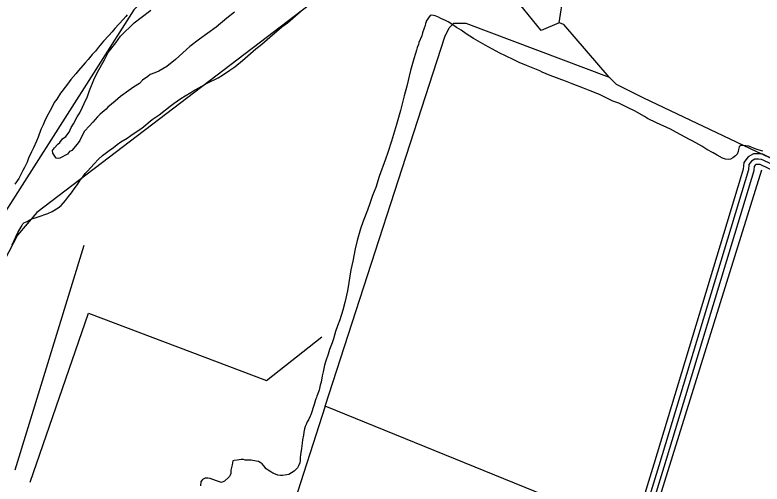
# Model space of a CAD drawing. Extents: x 3355724 to 3393621, y 594744 to 620174.
# Drawn here: x 3366451 to 3368568, y 601026 to 602356 of the extents above; entities that cross this region are included whole.
import ezdxf

# ---------------------------------------------------------------- set-up
doc = ezdxf.new("R2010")
doc.units = 0
for name, color, linetype in [('V-ROAD-CNTR', 7, 'Continuous'), ('V-SITE-VEGE', 7, 'Continuous'), ('V-TOPO-SHOR', 7, 'Continuous'), ('V-UTIL-LINE', 7, 'Continuous')]:
    doc.layers.add(name, color=color, linetype=linetype)

msp = doc.modelspace()

# ---------------------------------------------------------------- linework, layer by layer
at = {"layer": 'V-ROAD-CNTR'}
for points in [[(3369381.6, 601576.1), (3369281.4, 601623.3), (3368579.7, 601956.6), (3368570.3, 601961.2), (3368558.4, 601961.5), (3368543.6, 601961.6), (3368528.8, 601953), (3368516.5, 601937.6), (3368515.1, 601918.9), (3368509.2, 601899.4)], [(3370242.2, 601153.6), (3369275, 601609.8), (3368573.2, 601943.1), (3368566.7, 601946.3), (3368558.2, 601946.5), (3368547.6, 601946.6), (3368538.7, 601941.5), (3368531.1, 601931.9), (3368529.9, 601916.1), (3368275.7, 601077.7), (3368035.6, 600296.2), (3367992.1, 600152.9)], [(3369373.8, 601546.6), (3369268.6, 601596.2), (3368566.7, 601929.6), (3368563, 601931.4), (3368558, 601931.5), (3368551.6, 601931.5), (3368548.7, 601929.9), (3368545.7, 601926.1), (3368545, 601916.3)], [(3368545, 601916.3), (3368544.8, 601913.4), (3368290, 601073.4), (3368050, 600291.8), (3368041.7, 600264.5)], [(3368509.2, 601899.4), (3368261.3, 601082.1), (3368021.3, 600300.6), (3368013.8, 600276)]]:
    msp.add_lwpolyline(points, dxfattribs=at)
at = {"layer": 'V-SITE-VEGE'}
for p, q in [((3366765.1, 602351.1), (3366757.6, 602343.1)), ((3366769.1, 602356.3), (3366765.1, 602351.1)), ((3367223.1, 602333.7), (3367246, 602353.2)), ((3367246, 602353.2), (3367260.3, 602365.2)), ((3367627.9, 602354.1), (3367616.4, 602338.1)), ((3367630.2, 602355.3), (3367627.9, 602354.1)), ((3367637, 602354.1), (3367630.2, 602355.3)), ((3367641.6, 602353), (3367637, 602354.1)), ((3367650.8, 602349.5), (3367641.6, 602353)), ((3367657.6, 602346.1), (3367650.8, 602349.5)), ((3366757.6, 602343.1), (3366734.2, 602317.3)), ((3367207.1, 602321.7), (3367223.1, 602333.7)), ((3367614.1, 602331.8), (3367613.6, 602326.1)), ((3367615.8, 602335.8), (3367614.1, 602331.8)), ((3367616.4, 602338.1), (3367615.8, 602335.8)), ((3367670.8, 602340.4), (3367657.6, 602346.1)), ((3367678.3, 602336.3), (3367670.8, 602340.4)), ((3367692, 602327.7), (3367678.3, 602336.3)), ((3366726.1, 602308.2), (3366716.4, 602297.9)), ((3366734.2, 602317.3), (3366726.1, 602308.2)), ((3367173.3, 602293.1), (3367207.1, 602321.7)), ((3367610.7, 602318.6), (3367606.1, 602304.9)), ((3367613.6, 602326.1), (3367610.7, 602318.6)), ((3367702.3, 602320.3), (3367692, 602327.7)), ((3367715.5, 602312.3), (3367702.3, 602320.3)), ((3367729.8, 602302.5), (3367715.5, 602312.3)), ((3366716.4, 602297.9), (3366702.1, 602281.3)), ((3367150.4, 602273.1), (3367173.3, 602293.1)), ((3367603.8, 602296.3), (3367595.2, 602278)), ((3367606.1, 602304.9), (3367603.8, 602296.3)), ((3367750.4, 602289.4), (3367729.8, 602302.5)), ((3367783.6, 602269.9), (3367750.4, 602289.4)), ((3366687.2, 602264.7), (3366679.2, 602253.2)), ((3366702.1, 602281.3), (3366687.2, 602264.7)), ((3367133.2, 602259.3), (3367150.4, 602273.1)), ((3367594.1, 602271.7), (3367590.6, 602263.1)), ((3367595.2, 602278), (3367594.1, 602271.7)), ((3367825.4, 602247.5), (3367783.6, 602269.9)), ((3366670, 602243.5), (3366658, 602229.2)), ((3366679.2, 602253.2), (3366670, 602243.5)), ((3367110.8, 602239.9), (3367133.2, 602259.3)), ((3367585.5, 602246.5), (3367581.4, 602231)), ((3367588.9, 602256.2), (3367585.5, 602246.5)), ((3367590.6, 602263.1), (3367588.9, 602256.2)), ((3367841.4, 602239.5), (3367825.4, 602247.5)), ((3366658, 602229.2), (3366649.9, 602220.1)), ((3367073.6, 602208.4), (3367095.4, 602226.1)), ((3367095.4, 602226.1), (3367110.8, 602239.9)), ((3367581.4, 602231), (3367571.7, 602197.8)), ((3367864.8, 602228), (3367841.4, 602239.5)), ((3367879.7, 602221.2), (3367864.8, 602228)), ((3366649.9, 602220.1), (3366630.5, 602198.3)), ((3367059.9, 602198.7), (3367073.6, 602208.4)), ((3367900.9, 602212.6), (3367879.7, 602221.2)), ((3367938.1, 602197.1), (3367900.9, 602212.6)), ((3366623, 602188.6), (3366609.3, 602172.6)), ((3366630.5, 602198.3), (3366623, 602188.6)), ((3367026.6, 602177.5), (3367039.2, 602184.9)), ((3367039.2, 602184.9), (3367059.9, 602198.7)), ((3367571.7, 602197.8), (3367561.4, 602153.8)), ((3367945, 602193.1), (3367938.1, 602197.1)), ((3367967.3, 602183.9), (3367945, 602193.1)), ((3368010.8, 602168.4), (3367967.3, 602183.9)), ((3366599.5, 602159.4), (3366593.2, 602151.4)), ((3366609.3, 602172.6), (3366599.5, 602159.4)), ((3366980.3, 602154.1), (3366995.7, 602162.1)), ((3366995.7, 602162.1), (3367026.6, 602177.5)), ((3368030.3, 602160.4), (3368010.8, 602168.4)), ((3368061.8, 602148.4), (3368030.3, 602160.4)), ((3366583.5, 602138.2), (3366580.1, 602134.2)), ((3366593.2, 602151.4), (3366583.5, 602138.2)), ((3366949.3, 602136.3), (3366955.1, 602139.2)), ((3366955.1, 602139.2), (3366980.3, 602154.1)), ((3367561.4, 602153.8), (3367553.9, 602126.3)), ((3368081.2, 602140.3), (3368061.8, 602148.4)), ((3368107, 602130), (3368081.2, 602140.3)), ((3366569.2, 602116.5), (3366562.3, 602107.3)), ((3366580.1, 602134.2), (3366569.2, 602116.5)), ((3366902.4, 602106), (3366921.3, 602119.2)), ((3366921.3, 602119.2), (3366933.3, 602126.6)), ((3366933.3, 602126.6), (3366949.3, 602136.3)), ((3367553.9, 602126.3), (3367543, 602084.5)), ((3368145.3, 602111.7), (3368107, 602130)), ((3366562.3, 602107.3), (3366555.4, 602093.6)), ((3366859.4, 602072.8), (3366890.3, 602097.4)), ((3366890.3, 602097.4), (3366902.4, 602106)), ((3368161.9, 602105.4), (3368145.3, 602111.7)), ((3368188.8, 602092.8), (3368161.9, 602105.4)), ((3366550.3, 602085), (3366540.5, 602065.5)), ((3366555.4, 602093.6), (3366550.3, 602085)), ((3367543, 602084.5), (3367535.6, 602058.2)), ((3368206.6, 602083.6), (3368188.8, 602092.8)), ((3368235.2, 602068.1), (3368206.6, 602083.6)), ((3366534.8, 602053.5), (3366530.8, 602044.3)), ((3366540.5, 602065.5), (3366534.8, 602053.5)), ((3366810.2, 602035), (3366839.9, 602059.1)), ((3366839.9, 602059.1), (3366859.4, 602072.8)), ((3367535.6, 602058.2), (3367532.1, 602045)), ((3368243.8, 602062.4), (3368235.2, 602068.1)), ((3368269, 602049.8), (3368243.8, 602062.4)), ((3366530.8, 602044.3), (3366524.5, 602030.6)), ((3366797, 602025.9), (3366810.2, 602035)), ((3367532.1, 602045), (3367517.8, 601997.5)), ((3368308.5, 602031.4), (3368269, 602049.8)), ((3366524.5, 602030.6), (3366516.4, 602008.9)), ((3366768.9, 602006.4), (3366779.2, 602013.9)), ((3366779.2, 602013.9), (3366797, 602025.9)), ((3368325.6, 602022.8), (3368308.5, 602031.4)), ((3368362.3, 602002.8), (3368325.6, 602022.8)), ((3366511.3, 601997.4), (3366503.3, 601979.1)), ((3366516.4, 602008.9), (3366511.3, 601997.4)), ((3366740.3, 601988.1), (3366751.2, 601995.6)), ((3366751.2, 601995.6), (3366768.9, 602006.4)), ((3367517.8, 601997.5), (3367508, 601966)), ((3368372, 601997.6), (3368362.3, 602002.8)), ((3368397.7, 601983.3), (3368372, 601997.6)), ((3366503.3, 601979.1), (3366497.5, 601967.6)), ((3366699.1, 601957.2), (3366718, 601971)), ((3366718, 601971), (3366730, 601980.1)), ((3366730, 601980.1), (3366740.3, 601988.1)), ((3368411.5, 601974.1), (3368397.7, 601983.3)), ((3368429.8, 601964.4), (3368411.5, 601974.1)), ((3368500.8, 601968.4), (3368497.4, 601960.9)), ((3368501.4, 601974.1), (3368500.8, 601968.4)), ((3368503.7, 601981.5), (3368501.4, 601974.1)), ((3368504.8, 601983.8), (3368503.7, 601981.5)), ((3368507.7, 601985.5), (3368504.8, 601983.8)), ((3368511.1, 601985.5), (3368507.7, 601985.5)), ((3368522.6, 601984.4), (3368511.1, 601985.5)), ((3368530.6, 601983.2), (3368522.6, 601984.4)), ((3368548.9, 601975.8), (3368530.6, 601983.2)), ((3368559.8, 601972.4), (3368548.9, 601975.8)), ((3368570.1, 601969.5), (3368559.8, 601972.4)), ((3366489.5, 601949.9), (3366484.9, 601938.4)), ((3366497.5, 601967.6), (3366489.5, 601949.9)), ((3366687.6, 601946.9), (3366699.1, 601957.2)), ((3367508, 601966), (3367500.6, 601946.5)), ((3368441.2, 601958.1), (3368429.8, 601964.4)), ((3368456.1, 601950.1), (3368441.2, 601958.1)), ((3368464.7, 601946.6), (3368456.1, 601950.1)), ((3368485.3, 601950.6), (3368478.5, 601946.6)), ((3368493.3, 601956.4), (3368485.3, 601950.6)), ((3368497.4, 601960.9), (3368493.3, 601956.4)), ((3366484.9, 601938.4), (3366478, 601923.6)), ((3366656.1, 601912.6), (3366675.6, 601933.2)), ((3366675.6, 601933.2), (3366687.6, 601946.9)), ((3367500.6, 601946.5), (3367483.4, 601897.9)), ((3368472.2, 601946.1), (3368464.7, 601946.6)), ((3368478.5, 601946.6), (3368472.2, 601946.1)), ((3366473.5, 601915), (3366466, 601901.8)), ((3366478, 601923.6), (3366473.5, 601915)), ((3366641.8, 601894.9), (3366649.8, 601905.7)), ((3366649.8, 601905.7), (3366656.1, 601912.6)), ((3366461.4, 601892.1), (3366450.5, 601876.1)), ((3366466, 601901.8), (3366461.4, 601892.1)), ((3366628, 601875.4), (3366636, 601887.4)), ((3366636, 601887.4), (3366641.8, 601894.9)), ((3367483.4, 601897.9), (3367473.1, 601866.4)), ((3366610.8, 601851.4), (3366621.7, 601866.8)), ((3366621.7, 601866.8), (3366628, 601875.4)), ((3367473.1, 601866.4), (3367463.9, 601843.5)), ((3366602.8, 601840.5), (3366610.8, 601851.4)), ((3367463.9, 601843.5), (3367457, 601823.5)), ((3366581.6, 601815.9), (3366593.6, 601829.6)), ((3366593.6, 601829.6), (3366602.8, 601840.5)), ((3367457, 601823.5), (3367450.1, 601802.3)), ((3366556.4, 601798.7), (3366573, 601808.4)), ((3366573, 601808.4), (3366581.6, 601815.9)), ((3367450.1, 601802.3), (3367438.1, 601771.4)), ((3366498.6, 601777.6), (3366504.9, 601779.8)), ((3366504.9, 601779.8), (3366516.3, 601783.3)), ((3366516.3, 601783.3), (3366543.8, 601793)), ((3366543.8, 601793), (3366556.4, 601798.7)), ((3366458.5, 601738.7), (3366469.9, 601758.1)), ((3366469.9, 601758.1), (3366473.4, 601763.3)), ((3366473.4, 601763.3), (3366476.2, 601766.1)), ((3366476.2, 601766.1), (3366485.4, 601770.1)), ((3366485.4, 601770.1), (3366491.1, 601773.6)), ((3366491.1, 601773.6), (3366498.6, 601777.6)), ((3367438.1, 601771.4), (3367430.1, 601749.1)), ((3366442.4, 601703.7), (3366458.5, 601738.7)), ((3367430.1, 601749.1), (3367420.9, 601715.8)), ((3367420.9, 601715.8), (3367415.1, 601693)), ((3367415.1, 601693), (3367408.3, 601657.5)), ((3367408.3, 601657.5), (3367403.1, 601632.8)), ((3367403.1, 601632.8), (3367396.8, 601597.4)), ((3367396.8, 601597.4), (3367392.8, 601573.9)), ((3367392.8, 601573.9), (3367385.3, 601540.1)), ((3367385.3, 601540.1), (3367379.6, 601518.9)), ((3367379.6, 601518.9), (3367371.5, 601491.4)), ((3367371.5, 601491.4), (3367365.2, 601474.3)), ((3367365.2, 601474.3), (3367359.5, 601458.2)), ((3367359.5, 601458.2), (3367353.8, 601437.6)), ((3367349.8, 601425.6), (3367342.3, 601407.3)), ((3367353.8, 601437.6), (3367349.8, 601425.6)), ((3367342.3, 601407.3), (3367338.3, 601394.1)), ((3367338.3, 601394.1), (3367332, 601374.7)), ((3367328.5, 601362.6), (3367323.9, 601343.8)), ((3367332, 601374.7), (3367328.5, 601362.6)), ((3367323.9, 601343.8), (3367321.1, 601332.9)), ((3367318.2, 601314.6), (3367315.9, 601306)), ((3367321.1, 601332.9), (3367318.2, 601314.6)), ((3367312.5, 601292.2), (3367306.2, 601275.1)), ((3367315.9, 601306), (3367312.5, 601292.2)), ((3367305, 601271.1), (3367303.3, 601267.6)), ((3367306.2, 601275.1), (3367305, 601271.1)), ((3367298.7, 601251), (3367289.5, 601221.8)), ((3367302.7, 601264.8), (3367298.7, 601251)), ((3367303.3, 601267.6), (3367302.7, 601264.8)), ((3367282.7, 601208.1), (3367279.2, 601202.4)), ((3367287.8, 601217.8), (3367282.7, 601208.1)), ((3367289.5, 601221.8), (3367287.8, 601217.8)), ((3367273.5, 601188.6), (3367271.8, 601182.3)), ((3367275.8, 601194.9), (3367273.5, 601188.6)), ((3367276.9, 601197.2), (3367275.8, 601194.9)), ((3367279.2, 601202.4), (3367276.9, 601197.2)), ((3367268.9, 601164), (3367266, 601151.4)), ((3367269.5, 601172.6), (3367268.9, 601164)), ((3367271.8, 601182.3), (3367269.5, 601172.6)), ((3367266, 601151.4), (3367264.3, 601141.7)), ((3367263.2, 601126.2), (3367259.7, 601108.5)), ((3367264.3, 601141.7), (3367263.2, 601126.2)), ((3367259.7, 601108.5), (3367259.1, 601101)), ((3367259.1, 601101), (3367259.1, 601092.5)), ((3367066.8, 601080), (3367062.7, 601065.1)), ((3367068.5, 601091.4), (3367066.8, 601080)), ((3367071.9, 601092.5), (3367068.5, 601091.4)), ((3367080.5, 601093.7), (3367071.9, 601092.5)), ((3367092, 601095.4), (3367080.5, 601093.7)), ((3367095.4, 601095.4), (3367092, 601095.4)), ((3367098.8, 601094.8), (3367095.4, 601095.4)), ((3367103.4, 601093.7), (3367098.8, 601094.8)), ((3367113.1, 601093.1), (3367103.4, 601093.7)), ((3367120.6, 601093.1), (3367113.1, 601093.1)), ((3367129.2, 601091.4), (3367120.6, 601093.1)), ((3367134.3, 601090.8), (3367129.2, 601091.4)), ((3367140.6, 601089.1), (3367134.3, 601090.8)), ((3367145.8, 601086.8), (3367140.6, 601089.1)), ((3367150.9, 601082.8), (3367145.8, 601086.8)), ((3367156.1, 601077.6), (3367150.9, 601082.8)), ((3367258, 601085.6), (3367254.5, 601077.6)), ((3367259.1, 601092.5), (3367258, 601085.6)), ((3367062.7, 601065.1), (3367062.2, 601055.9)), ((3367162.4, 601069), (3367156.1, 601077.6)), ((3367168.1, 601065), (3367162.4, 601069)), ((3367175.5, 601059.9), (3367168.1, 601065)), ((3367181.2, 601056.4), (3367175.5, 601059.9)), ((3367241.9, 601062.1), (3367234.5, 601057.5)), ((3367251.7, 601071.8), (3367241.9, 601062.1)), ((3367254.5, 601077.6), (3367251.7, 601071.8)), ((3366982, 601038.2), (3366979.7, 601034.8)), ((3366984.3, 601039.9), (3366982, 601038.2)), ((3366989.4, 601042.2), (3366984.3, 601039.9)), ((3366997.5, 601042.2), (3366989.4, 601042.2)), ((3367003.8, 601041.1), (3366997.5, 601042.2)), ((3367021.5, 601034.7), (3367003.8, 601041.1)), ((3367057, 601045.6), (3367044.4, 601034.2)), ((3367058.7, 601046.7), (3367057, 601045.6)), ((3367059.9, 601048.5), (3367058.7, 601046.7)), ((3367062.2, 601055.9), (3367059.9, 601048.5)), ((3367189.3, 601053.6), (3367181.2, 601056.4)), ((3367195.6, 601050.7), (3367189.3, 601053.6)), ((3367203, 601050.1), (3367195.6, 601050.7)), ((3367209.3, 601050.1), (3367203, 601050.1)), ((3367221.3, 601051.8), (3367209.3, 601050.1)), ((3367226.5, 601052.4), (3367221.3, 601051.8)), ((3367234.5, 601057.5), (3367226.5, 601052.4)), ((3366978, 601031.9), (3366976.8, 601021)), ((3366979.7, 601034.8), (3366978, 601031.9)), ((3367036.4, 601030.2), (3367021.5, 601034.7)), ((3367044.4, 601034.2), (3367036.4, 601030.2))]:
    msp.add_line(p, q, dxfattribs=at)
msp.add_lwpolyline([(3367072.6, 602363.4), (3367051.4, 602346.7), (3367020.9, 602320.9), (3366973.8, 602287.4), (3366946.4, 602266.2), (3366905.3, 602229.7), (3366881, 602209.9), (3366858.2, 602196.3), (3366847.5, 602191.7), (3366833.8, 602187.1), (3366827.7, 602181.1), (3366812.5, 602170.4), (3366803.4, 602161.3), (3366786.7, 602150.7), (3366773, 602141.6), (3366750.2, 602124.8), (3366735, 602111.2), (3366713.7, 602094.5), (3366709.1, 602088.4), (3366692.4, 602074.7), (3366684.8, 602067.1), (3366671.1, 602051.9), (3366661.9, 602041.3), (3366648.2, 602026.1), (3366642.2, 602015.4), (3366634.5, 602000.2), (3366626.9, 601989.6), (3366611.7, 601971.3), (3366605.6, 601968.3), (3366599.5, 601960.7), (3366578.3, 601950.1), (3366573.7, 601948.5), (3366567.6, 601950.1), (3366558.5, 601963.8), (3366557, 601971.4), (3366563.1, 601979), (3366572.2, 601989.6), (3366578.3, 601994.2), (3366585.9, 602004.8), (3366595, 602010.9), (3366604.1, 602023), (3366610.2, 602036.7), (3366616.3, 602047.4), (3366627, 602067.1), (3366634.6, 602077.8), (3366642.2, 602094.5), (3366646.8, 602105.1), (3366655.9, 602124.9), (3366662, 602141.6), (3366674.2, 602172), (3366684.8, 602193.3), (3366704.6, 602228.3), (3366715.3, 602249.6), (3366736.6, 602276.9), (3366750.2, 602295.2), (3366788.3, 602333.1), (3366808.1, 602348.3), (3366835.4, 602369.6)], dxfattribs=at)
at = {"layer": 'V-TOPO-SHOR'}
for p, q in [((3368566.3, 601916), (3368049.8, 600258.1)), ((3366645.5, 601701.8), (3366450.8, 601065.1))]:
    msp.add_line(p, q, dxfattribs=at)
for points in [[(3367993.1, 602333), (3367941.9, 602311.5), (3367856.2, 602418), (3367728, 602490.2), (3367689.5, 602502.9), (3367591, 602618), (3366512.9, 601795.4)], [(3369080.5, 601726.3), (3368553.4, 601967.2), (3368232.7, 602120.1), (3368155.8, 602158.3), (3368134.4, 602179.6), (3368005.9, 602328.7), (3367993.1, 602333), (3368005.7, 602414.1)], [(3367329.9, 601246.7), (3367668.7, 602293.7), (3367681.4, 602319.3), (3367694.2, 602332.2), (3367728.4, 602332.3), (3368134.4, 602179.6)], [(3366512.9, 601795.4), (3366457.6, 601731.2), (3365858.6, 600581.1), (3365697.1, 600286.1), (3365612.1, 600144.9)], [(3366493.6, 601031.1), (3366658.9, 601509.7), (3367163.2, 601318.9), (3367320.8, 601443.1)], [(3368206.1, 600890.4), (3367329.9, 601246.7), (3367139.3, 600652.8)]]:
    msp.add_lwpolyline(points, dxfattribs=at)
at = {"layer": 'V-UTIL-LINE'}
msp.add_lwpolyline([(3373869.8, 603434.1), (3369595.2, 603170.4), (3369382.8, 603248.9), (3369090.9, 603298.9), (3368808.8, 603311.4), (3368618.3, 603310.2), (3368449.6, 603295.9), (3368208.6, 603253.7), (3367948.3, 603186.5), (3367705.1, 603077.7), (3367478.7, 602959.9), (3367252.4, 602800.5), (3367026.2, 602610.6), (3366788.1, 602370.1), (3366382.1, 601735.1), (3365545.4, 600143.4)], dxfattribs=at)

doc.saveas('drawing.dxf')
